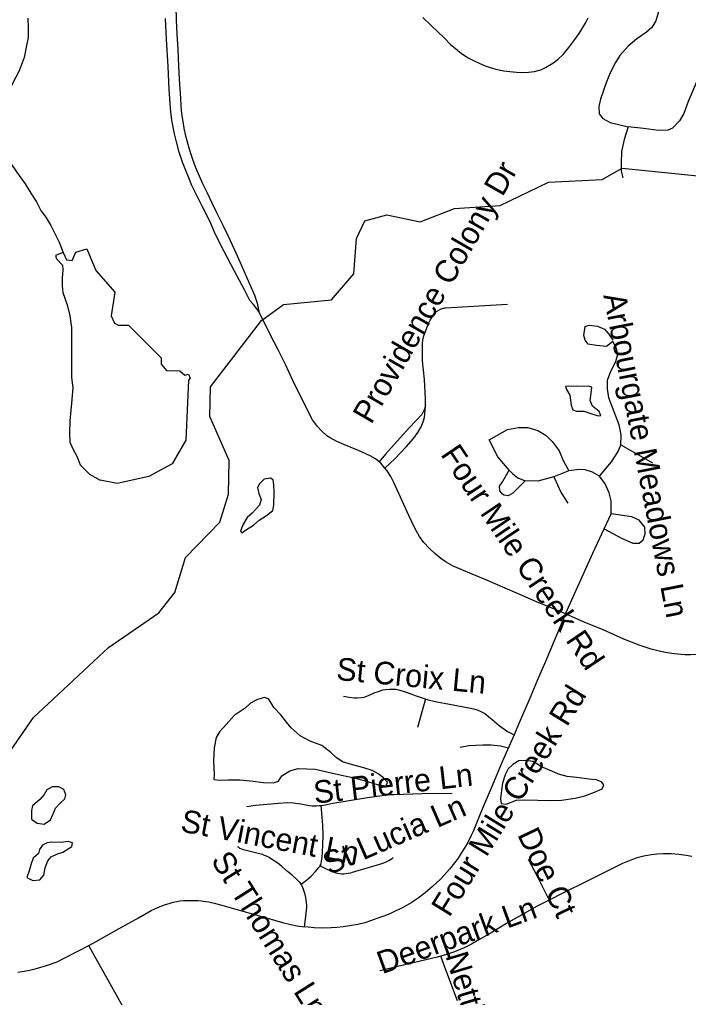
# Model space of a CAD drawing. Extents: x 1383679 to 1536984, y 460658 to 651027.
# Drawn here: x 1464817 to 1467622, y 488257 to 492358 of the extents above; entities that cross this region are included whole.
import ezdxf

# ---------------------------------------------------------------- set-up
doc = ezdxf.new("R2010")
doc.units = 0
for name, color, linetype in [('Exist Hydrographic Creek Single Shore', 7, 'Continuous'), ('Exist Hydrographic Misc Water Feature', 7, 'Continuous'), ('Exist Road Non-System Type 51', 7, 'Continuous'), ('Exist Road Non-System Type 51 Label', 7, 'Continuous')]:
    doc.layers.add(name, color=color, linetype=linetype)

msp = doc.modelspace()

# ---------------------------------------------------------------- linework, layer by layer
at = {"layer": 'Exist Hydrographic Creek Single Shore'}
msp.add_lwpolyline([(1464687.3, 489159.8), (1464875.3, 489431.7), (1465189.3, 489724.1), (1465400.3, 489870.7), (1465468.3, 489954.8), (1465513.3, 490101.6), (1465657.3, 490249.6), (1465693.3, 490367.1), (1465695.3, 490508.2), (1465615.3, 490693.7), (1465618.3, 490818.3), (1465831.3, 491096.3), (1465924.3, 491163.4), (1466124.3, 491182.3), (1466218.3, 491292), (1466229.3, 491439.6), (1466264.4, 491514.3), (1466356.3, 491538.8), (1466497.3, 491509.6), (1466640.3, 491565.8), (1466832.3, 491578.4), (1467034.3, 491676.1), (1467259.3, 491687.9), (1467343.3, 491735.5), (1467826.3, 491686.4)], dxfattribs=at)
at = {"layer": 'Exist Hydrographic Misc Water Feature'}
for points in [[(1467495.6, 492390.9), (1467485, 492352.6), (1467468.4, 492325), (1467446.1, 492305.8), (1467405.6, 492277.9), (1467369, 492246.6), (1467334.3, 492207.9), (1467315.7, 492177.9), (1467292.8, 492134.1), (1467276.1, 492092.6), (1467252.8, 492024.9), (1467246.3, 491993), (1467247.7, 491962.7), (1467263.3, 491942.6), (1467293, 491926.5), (1467368.8, 491908.5)], [(1464852, 492364.6), (1464853.2, 492322.7), (1464852.5, 492282.5), (1464845.8, 492249), (1464836.9, 492199.1), (1464815.9, 492143.7), (1464787, 492090.1), (1464759.8, 492026.7), (1464746.9, 491981), (1464738, 491927), (1464741.2, 491884.3), (1464746.4, 491844.7), (1464757.6, 491796.1), (1464780.8, 491753.8), (1464804.2, 491719.7), (1464841.2, 491668.9), (1464864.6, 491630.7), (1464888, 491594.1), (1464907.2, 491555.1), (1464926.7, 491529.3), (1464948.2, 491494.4), (1464969.4, 491452.1), (1464982.9, 491424), (1465000.1, 491381.7)], [(1467739.4, 492372.1), (1467736.5, 492320.4), (1467721.5, 492264.1), (1467696, 492186.7), (1467664.8, 492119.2), (1467637.5, 492054.1), (1467620.8, 492014.2), (1467601.9, 491964.5), (1467583.4, 491932.9), (1467554.8, 491903.1), (1467534.6, 491893.7), (1467496.6, 491892.8), (1467432.7, 491901.5), (1467368.8, 491908.5)], [(1467368.8, 491908.5), (1467351.9, 491854.7), (1467340.9, 491804.9), (1467340, 491757.3), (1467339.5, 491722.8), (1467346.9, 491694.7)], [(1465000.1, 491381.7), (1464967.9, 491368.5), (1464971.6, 491354.4), (1464997.2, 491327.7), (1464998.8, 491307.9), (1464996.1, 491273.5), (1464995.5, 491241.5), (1464999.1, 491213.5), (1465016.1, 491161.5), (1465027.3, 491115.3), (1465034.4, 491066.8), (1465035.4, 491015.1), (1465034.2, 490942.9), (1465035.2, 490892.8), (1465034.6, 490856.7), (1465039.7, 490813.1), (1465034.6, 490749.2), (1465027.2, 490674.7), (1465026.3, 490623), (1465027.5, 490585.2), (1465041.1, 490554.6), (1465058.6, 490523.9), (1465071.7, 490490.4), (1465110.8, 490451.2), (1465154.6, 490425.9)], [(1465000.1, 491381.7), (1465014.1, 491350.2), (1465037.1, 491347.9), (1465053.3, 491382.5), (1465099.3, 491396.3), (1465136.2, 491306.4), (1465216.8, 491214.2), (1465200.7, 491115.1), (1465214.5, 491085.1), (1465230.6, 491075.9), (1465274.4, 491075.9), (1465410.3, 490939.9), (1465410.3, 490912.2), (1465433.3, 490886.9), (1465488.6, 490884.6), (1465509.3, 490866.1), (1465525.4, 490870.7), (1465532.3, 490854.6), (1465525.4, 490845.4), (1465513.9, 490594.1), (1465456.3, 490495), (1465359.6, 490442), (1465226, 490412), (1465154.6, 490425.9)], [(1467150.7, 490819.8), (1467118.7, 490820.5), (1467106.7, 490819.1), (1467110.6, 490806.7), (1467124.2, 490782.6), (1467129.4, 490740.7), (1467137, 490720.9), (1467152.9, 490716.4), (1467182.9, 490715.8), (1467212.8, 490705.4), (1467242.6, 490696.6), (1467254.7, 490697.9), (1467246.9, 490714.5), (1467219.3, 490737.2), (1467209.8, 490761.2), (1467214.3, 490790.7), (1467216.8, 490816.9), (1467200.9, 490821.3), (1467150.7, 490819.8)], [(1465842.9, 490430.7), (1465822.5, 490410.6), (1465814.2, 490395.2), (1465819.9, 490370.5), (1465829.4, 490344.8), (1465822.9, 490321.2), (1465792.3, 490287.3), (1465772, 490269.7), (1465753.4, 490239.7), (1465743, 490212), (1465748.8, 490206.1), (1465769.1, 490219.7), (1465797.4, 490237.1), (1465821.8, 490258.8), (1465852.2, 490277.9), (1465878.6, 490299.5), (1465883, 490321.6), (1465884, 490375.8), (1465882.5, 490406.2), (1465881, 490427.5), (1465869.1, 490434.3), (1465842.9, 490430.7)], [(1465763.6, 489470.8), (1465717, 489439.7), (1465684.3, 489402.6), (1465655.7, 489371.2), (1465641.2, 489346.9), (1465632.5, 489303.6), (1465629.5, 489251.1), (1465630.9, 489219.1), (1465632.4, 489193.6), (1465632.1, 489171.5), (1465656, 489168.5), (1465690.1, 489170.3), (1465740.1, 489169.3), (1465796.1, 489164), (1465839.9, 489159.1), (1465881.9, 489156.6), (1465902.1, 489164.4), (1465916.4, 489186.2), (1465950.9, 489207.7), (1465985, 489216.9), (1466021, 489216.2), (1466057, 489213.8), (1466104.9, 489203), (1466166.7, 489189.4), (1466220.5, 489178.5), (1466272.2, 489163.5), (1466320, 489148.6), (1466353.9, 489143.8), (1466360.2, 489160.1), (1466342.4, 489178.5), (1466320.8, 489194.5), (1466295, 489209), (1466261.2, 489219.5), (1466213.4, 489232.8), (1466171.7, 489245.1), (1466143.9, 489263.8), (1466122.3, 489284.7), (1466084.9, 489313.3), (1466035.1, 489331.6), (1465993.5, 489354.6), (1465956.2, 489387.3), (1465936.5, 489411.5), (1465913.1, 489442.4), (1465883.6, 489472.5), (1465874, 489489.1), (1465860.3, 489509), (1465844.4, 489515.1), (1465814.2, 489505.9), (1465785.9, 489490.9), (1465763.6, 489470.8)], [(1467049.3, 489205.3), (1467005.6, 489224.2), (1466970.1, 489247.1), (1466938.1, 489251), (1466910, 489250), (1466885.8, 489234), (1466865.4, 489216.4), (1466852.9, 489191.2), (1466842.2, 489155.3), (1466837.7, 489125), (1466833.2, 489091.5), (1466836.8, 489070.9), (1466856.7, 489067.2), (1466901, 489084.4), (1466935.1, 489085.4), (1467043.1, 489083.2), (1467089.1, 489084.7), (1467147.2, 489093.4), (1467187.4, 489102.4), (1467227.8, 489118), (1467260, 489131.3), (1467266.4, 489149.2), (1467256.5, 489161.7), (1467234.8, 489169.6), (1467204.8, 489172.7), (1467152.9, 489179.4), (1467112.9, 489184.3), (1467077.1, 489193.3), (1467049.3, 489205.3)], [(1464902.4, 489087.5), (1464871.9, 489060.2), (1464867.5, 489040.6), (1464866.9, 489004.5), (1464890.6, 488987.6), (1464920.5, 488983.7), (1464946.9, 489001.2), (1464957.3, 489026.5), (1464967.8, 489050.9), (1464986, 489070.2), (1465006.4, 489089.5), (1465010.9, 489107.4), (1465003.2, 489129.7), (1464981.4, 489140), (1464953.3, 489140.6), (1464931.1, 489127.1), (1464920.7, 489107.6), (1464902.4, 489087.5)], [(1464912.7, 488896.3), (1464900.3, 488876.8), (1464896.1, 488860.5), (1464873.6, 488841.2), (1464865.2, 488816.8), (1464856.7, 488787.5), (1464848.2, 488759.7), (1464872, 488746.9), (1464902.1, 488750.4), (1464918.3, 488769.8), (1464924.9, 488800), (1464935.5, 488830.2), (1464949.8, 488847.1), (1464976.1, 488858.9), (1464998.2, 488866.7), (1465036.6, 488889.7), (1465039, 488906), (1465021.1, 488910.5), (1464990.9, 488907), (1464953, 488907.8), (1464932.9, 488905.7), (1464912.7, 488896.3)]]:
    msp.add_lwpolyline(points, dxfattribs=at)
at = {"layer": 'Exist Road Non-System Type 51'}
for p, q in [((1467337.8, 490574.4), (1467471.5, 490499.1)), ((1467120, 490465.6), (1467057.4, 490440.5)), ((1467267.7, 490222.8), (1467297.9, 490285.6)), ((1466518.9, 489508.8), (1466485.8, 489389))]:
    msp.add_line(p, q, dxfattribs=at)
for points in [[(1465472, 492413), (1465473.8, 492355.9), (1465476.8, 492296.5), (1465480.6, 492234.6), (1465484, 492162.7), (1465486.9, 492108.1), (1465488.4, 492065.7), (1465491.2, 492028.2), (1465492.7, 491998.1), (1465496.2, 491962.3), (1465501.7, 491930.1), (1465505.2, 491903.2), (1465511.8, 491876.4), (1465518.2, 491851.4), (1465527, 491820.1), (1465534.6, 491794), (1465543.8, 491768.7), (1465554.8, 491738.1), (1465569.5, 491702.9), (1465584.1, 491670.5), (1465603.5, 491631), (1465624.7, 491586.3), (1465640.4, 491554.1), (1465671.2, 491492.6), (1465691.9, 491449.7), (1465708.8, 491413.6), (1465724.4, 491380.1), (1465742.5, 491339.5), (1465762.1, 491294.6), (1465781, 491250), (1465801.7, 491202), (1465813.2, 491169), (1465819.7, 491133.1)], [(1465819.7, 491133.1), (1465797.4, 491163.4), (1465783.1, 491180.2), (1465768.2, 491207.7), (1465759.7, 491225.3), (1465718.1, 491302.8), (1465689.1, 491358.5), (1465661.8, 491409.4), (1465634.5, 491466.7), (1465615.9, 491510.1), (1465583.6, 491572.3), (1465539.8, 491661.8), (1465526.4, 491694.9), (1465513.6, 491725.5), (1465499.9, 491760.5), (1465486.5, 491802), (1465475.7, 491845.4), (1465466.6, 491879.5), (1465455.6, 491935.8), (1465450.9, 491971.8), (1465448.1, 492006.9), (1465444.8, 492064.3), (1465439.8, 492160.9), (1465433.5, 492276.5), (1465429.4, 492362.3)], [(1466508.4, 492367), (1466543.5, 492332.9), (1466597.4, 492280.8), (1466624.4, 492253.6), (1466644.2, 492236.3), (1466668.3, 492217.3), (1466695.6, 492199.6), (1466723.5, 492184.4), (1466747, 492174), (1466769.9, 492164.3), (1466790.4, 492157.1), (1466814.3, 492150.7), (1466847.1, 492143.1), (1466872.4, 492139.8), (1466901, 492137.1), (1466920.4, 492136.2), (1466951, 492137.3), (1466976.5, 492141), (1467003, 492147.8), (1467022.7, 492157), (1467052.4, 492174.9), (1467075.2, 492191.9), (1467095.6, 492211.2), (1467120.3, 492241), (1467141.5, 492268.6), (1467162.9, 492299.4), (1467190.1, 492342.6), (1467201.7, 492365.2)], [(1466518.7, 490737.5), (1466519.4, 490767.8), (1466515.3, 490848.4), (1466506.4, 490926.8), (1466506.3, 490970), (1466506.3, 490999.2), (1466507.7, 491013.7), (1466511.2, 491027.8), (1466519.9, 491054), (1466532.2, 491083.4), (1466538.5, 491096.8), (1466545.4, 491108.6), (1466556, 491123.7), (1466565.4, 491133.3), (1466574.6, 491139.3), (1466584.9, 491144.3), (1466600.3, 491149), (1466603.6, 491149.8), (1466863.3, 491164.5)], [(1466324.3, 490503.5), (1466308.8, 490515.7), (1466286.9, 490528.1), (1466238.4, 490550.8), (1466176, 490575.4), (1466147.5, 490588.8), (1466118.8, 490604.4), (1466106, 490612.9), (1466083.6, 490633.1), (1466066.7, 490651), (1466057.6, 490662.2), (1466045.3, 490679.7), (1466018.5, 490731.7), (1465962.6, 490843.9), (1465931.7, 490910.8), (1465901.2, 490973.5), (1465867.9, 491036.9), (1465819.7, 491133.1)], [(1467337.8, 490574.4), (1467340, 490616.2), (1467331.3, 490658.1), (1467309.8, 490712.5), (1467288.2, 490771.1), (1467281.7, 490808.8), (1467282.8, 490846.4), (1467295.8, 490884.1), (1467317.3, 490923.9), (1467325.9, 490955.3), (1467319.5, 490978.3), (1467304.4, 491007.6), (1467278.5, 490986.6), (1467235.4, 490990.8), (1467200.9, 490997.1), (1467187.9, 491013.8), (1467183.6, 491032.7), (1467187.9, 491070.4), (1467205.2, 491076.6), (1467239.7, 491072.4), (1467269.9, 491059.9), (1467287.1, 491039), (1467304.4, 491013.8)], [(1466518.7, 490737.5), (1466513.7, 490721.8), (1466503.2, 490702), (1466479.9, 490677.1), (1466450.3, 490645.4), (1466351.5, 490535.2), (1466324.3, 490503.5)], [(1466348.6, 490477.2), (1466390.3, 490515.9), (1466438.3, 490566.1), (1466469.4, 490601.7), (1466486.9, 490626.5), (1466500.9, 490650.3), (1466509.8, 490670.8), (1466514.2, 490689.7), (1466518.3, 490720.2), (1466518.7, 490737.5)], [(1466869.8, 490467.7), (1466822.4, 490524.2), (1466785.7, 490595.3), (1466863.3, 490639.3), (1466908.6, 490647.6), (1466947.5, 490647.6), (1466990.6, 490635.1), (1467025.1, 490614.2), (1467051, 490586.9), (1467079, 490549.3), (1467096.3, 490509.5), (1467120, 490465.6)], [(1467248.3, 490442.6), (1467299, 490503.2), (1467327, 490547.2), (1467337.8, 490574.4)], [(1466348.6, 490477.2), (1466331.6, 490497.8), (1466324.3, 490503.5)], [(1467105.4, 489865.4), (1467060.5, 489884.7), (1466984.9, 489916.2), (1466914.1, 489947), (1466843.5, 489977.1), (1466768.7, 490009.3), (1466714.2, 490032.4), (1466669, 490051.2), (1466635.5, 490066.1), (1466606.2, 490082.4), (1466583.2, 490097.7), (1466557.8, 490118.3), (1466535.6, 490139.5), (1466511.5, 490165.5), (1466493.6, 490190.4), (1466474.2, 490224.5), (1466449.1, 490277.6), (1466386.3, 490416), (1466373.2, 490442.3), (1466358, 490465.9), (1466348.6, 490477.2)], [(1466936.7, 490423.7), (1466884.9, 490371.4), (1466865.5, 490360.9), (1466848.2, 490363), (1466841.8, 490367.2), (1466831, 490381.9), (1466828.8, 490400.7), (1466841.8, 490419.5), (1466869.8, 490467.7)], [(1466869.8, 490467.7), (1466884.9, 490453), (1466906.5, 490436.3), (1466936.7, 490423.7)], [(1467248.3, 490442.6), (1467219.2, 490459.3), (1467189, 490469.8), (1467163.1, 490471.8), (1467120, 490465.6)], [(1467057.4, 490440.5), (1466990.6, 490421.6), (1466936.7, 490423.7)], [(1467057.4, 490440.5), (1467087.6, 490373.5), (1467115.7, 490329.5)], [(1467297.9, 490285.6), (1467297.9, 490340), (1467289.3, 490373.5), (1467272, 490411.2), (1467248.3, 490442.6)], [(1467267.7, 490222.8), (1467341, 490183.1), (1467388.5, 490162.1), (1467414.4, 490162.1), (1467431.6, 490176.8), (1467440.3, 490201.9), (1467438.1, 490229.1), (1467414.4, 490258.4), (1467384.2, 490273), (1467297.9, 490285.6)], [(1467105.4, 489865.4), (1467220.3, 490120.3), (1467267.7, 490222.8)], [(1467105.4, 489865.4), (1467022.8, 489666.6), (1466989.2, 489589), (1466953.2, 489505.2), (1466912.1, 489408.5), (1466890.2, 489358.1)], [(1468272.9, 489737.2), (1468216.5, 489732.6), (1468125, 489726.3), (1468075, 489723.2), (1467977.5, 489717), (1467830, 489706), (1467712.5, 489699.6), (1467675.1, 489695.8), (1467631, 489693.6), (1467605.9, 489694.5), (1467561.2, 489698.7), (1467532, 489702.6), (1467499, 489709.3), (1467464.7, 489718.1), (1467414.4, 489734.6), (1467350.4, 489759.9), (1467263.7, 489798.7), (1467185, 489831.1), (1467105.4, 489865.4)], [(1466175.7, 489520.3), (1466199.4, 489515.8), (1466220.4, 489513.7), (1466231.9, 489513), (1466250.6, 489514.7), (1466261.3, 489516.9), (1466279.4, 489523.2), (1466307.3, 489535.5), (1466317.6, 489539.3), (1466329.5, 489543.5), (1466340.4, 489546.7), (1466351.7, 489548.8), (1466368.5, 489550.4), (1466383.3, 489550.5), (1466394.3, 489549.2), (1466411.8, 489545.4), (1466434.3, 489538.3), (1466461.3, 489528.7), (1466476.4, 489523), (1466530.4, 489504.9), (1466560.1, 489498.3), (1466620.1, 489487.2), (1466700.9, 489471.4), (1466720.1, 489466.8), (1466736.2, 489462.8), (1466748.8, 489457.9), (1466756.4, 489454.1), (1466767.4, 489447.4), (1466798, 489422.9), (1466827.4, 489397.2), (1466862.8, 489372.4), (1466890.2, 489358.1)], [(1466890.2, 489358.1), (1466841.1, 489245), (1466794.9, 489134.7), (1466765.7, 489066), (1466750.2, 489029.4), (1466718.5, 488953), (1466710.9, 488936.5), (1466696.4, 488907.5), (1466681.1, 488881.4), (1466669.2, 488862), (1466655.7, 488841.7), (1466640.7, 488821.9), (1466619.8, 488795.2), (1466598, 488770.4), (1466580.5, 488752.1), (1466548.8, 488721.8), (1466517.3, 488695.1), (1466487.7, 488673.1), (1466471.6, 488661.5), (1466459.1, 488653.8), (1466439.1, 488641.9), (1466418.7, 488631.4), (1466383.9, 488614.9), (1466372, 488609.7), (1466348, 488599.6), (1466334.6, 488594.4), (1466304.3, 488583.2), (1466289, 488577.6), (1466265.4, 488570.5), (1466235.1, 488563.4), (1466200.3, 488557), (1466173.4, 488552.9), (1466147.2, 488550.3), (1466124.2, 488549.2), (1466088.9, 488548.1), (1466052.9, 488549.2), (1466027.3, 488551.3), (1466011.5, 488553.5)], [(1466664.6, 489306.8), (1466701, 489314.2), (1466758.8, 489316.8), (1466793.9, 489316.8), (1466834.1, 489311.8), (1466866.9, 489304.3)], [(1466082, 489062.1), (1466082.5, 489062.2), (1466091.2, 489063.4), (1466105.2, 489066), (1466131, 489071.5), (1466275.7, 489095.5), (1466337.2, 489104.2), (1466362.3, 489107.6), (1466386.3, 489108.6), (1466504.7, 489111.9), (1466630.7, 489114.1)], [(1465770.4, 489058.2), (1465806.4, 489062.9), (1465839.3, 489066), (1465901.3, 489071.9), (1465942.4, 489074.5), (1465965.4, 489073.7), (1465995.7, 489068.9), (1466010.4, 489066), (1466025.2, 489063.2), (1466033.1, 489062), (1466043.3, 489061.1), (1466053.6, 489060.5), (1466061.6, 489060.7), (1466072.9, 489061.3), (1466082, 489062.1)], [(1466077.1, 488808.6), (1466077.8, 488809.8), (1466080.6, 488814.9), (1466081.7, 488818.5), (1466083.4, 488829.8), (1466084, 488835.1), (1466085.3, 488847.1), (1466086.8, 488866.2), (1466088, 488897.3), (1466089.5, 488935.1), (1466089.7, 488949.6), (1466089.1, 488968.8), (1466088.7, 488979.4), (1466086.3, 489013.2), (1466082, 489062.1)], [(1465998, 488732.7), (1465991.9, 488739.8), (1465989.9, 488741.5), (1465979.8, 488751.1), (1465960.3, 488769.2), (1465940.5, 488785.6), (1465916.5, 488806.2), (1465899.4, 488819.6), (1465889, 488827.5), (1465880.3, 488833), (1465873.9, 488837.3), (1465863.3, 488843.4), (1465852.8, 488849), (1465844.3, 488852.8), (1465835.8, 488856), (1465830.3, 488857.7), (1465818.1, 488860.8), (1465761.2, 488874.6), (1465755.6, 488875.9), (1465749.4, 488878.3), (1465745.5, 488879.9), (1465741, 488882.2), (1465736.3, 488885.5), (1465734.3, 488887.3), (1465731.8, 488890.5)], [(1467635.4, 488847.6), (1467611.7, 488852.2), (1467581.4, 488856.9), (1467549.1, 488859.4), (1467517.6, 488859.4), (1467488.8, 488857.6), (1467467.3, 488855.6), (1467442, 488851.4), (1467422.3, 488846.6), (1467402.5, 488840.7), (1467380.4, 488833), (1467345.3, 488818.1), (1467283.7, 488788), (1467196.3, 488744.4), (1467095.4, 488694.7), (1467037, 488664.9)], [(1466077.1, 488808.6), (1466097.5, 488798.8), (1466124, 488787), (1466133.6, 488783.1), (1466142.7, 488779.7), (1466150.4, 488777.7), (1466160.5, 488776.4), (1466167.6, 488775.8), (1466176.6, 488775.8), (1466184.1, 488776.2), (1466195.2, 488777.7), (1466205.6, 488779.9), (1466213.2, 488781.8), (1466250.8, 488792.9), (1466327.6, 488816.5), (1466344.4, 488822.2), (1466357, 488827), (1466365.2, 488830.8), (1466372.3, 488834.9), (1466380, 488840.4), (1466382.4, 488842.4), (1466384.4, 488844.4)], [(1466949.7, 488836.7), (1466986.7, 488766.3), (1467037, 488664.9)], [(1465998, 488732.7), (1466014.1, 488744.6), (1466021.8, 488750.9), (1466039.1, 488765.1), (1466058, 488784.5), (1466072.5, 488801.5), (1466076.1, 488806.8), (1466077.1, 488808.6)], [(1466011.5, 488553.5), (1466017, 488596.7), (1466020.5, 488623), (1466021.2, 488635.7), (1466021.3, 488645.7), (1466020.4, 488655.6), (1466019.1, 488665), (1466017.3, 488675.5), (1466013.9, 488688.3), (1466007.1, 488709.8), (1466000.2, 488727.5), (1465998, 488732.7)], [(1465107.7, 488475.5), (1465137.9, 488491.9), (1465234, 488545.6), (1465315.8, 488590.8), (1465369.5, 488621.3), (1465387.3, 488629.8), (1465403.5, 488636.7), (1465420.4, 488643.3), (1465434.3, 488648.3), (1465448.6, 488652.9), (1465461.7, 488656), (1465476.3, 488659.4), (1465489.6, 488661.7), (1465503.8, 488663.2), (1465521.8, 488663.9), (1465551.8, 488664.1), (1465565.3, 488663.7), (1465580.4, 488662.5), (1465597.3, 488659.9), (1465610.7, 488657.5), (1465632.8, 488652.4), (1465664.8, 488643.8), (1465753.2, 488618.4), (1465852.2, 488590.4), (1465919.2, 488571.8), (1465954.5, 488563.2), (1465981.1, 488557.8), (1466011.5, 488553.5)], [(1467037, 488664.9), (1466987.7, 488639.7), (1466858.3, 488566.9), (1466794.5, 488528.5), (1466743.1, 488498), (1466711.5, 488480), (1466681.3, 488465.3), (1466640.9, 488448.6), (1466606.7, 488436.6), (1466583.5, 488430.1)], [(1464810.2, 488363.2), (1464828.5, 488365.6), (1464851.4, 488369.9), (1464871.3, 488374.5), (1464892.2, 488379.7), (1464929.7, 488390.5), (1464974.4, 488406.9), (1465004.7, 488421.2), (1465064.2, 488451.9), (1465107.7, 488475.5)], [(1465276.5, 488171.5), (1465196.5, 488314.6), (1465126.3, 488441.6), (1465107.7, 488475.5)], [(1466583.5, 488430.1), (1466568.4, 488425.8), (1466544.2, 488419.9), (1466432.5, 488393.1), (1466328.1, 488368.8)], [(1466653.6, 488242.2), (1466595.5, 488395.7), (1466583.5, 488430.1)]]:
    msp.add_lwpolyline(points, dxfattribs=at)

# ---------------------------------------------------------------- texts
at = {"layer": 'Exist Road Non-System Type 51 Label'}
for s, rotation, p in [('Providence Colony Dr', 60.0528, (1466291.6, 490657.1)), ('Arbourgate Meadows Ln', 281.0703, (1467264.4, 491201.7)), ('Four Mile Creek Rd', 303.9756, (1466579.5, 490534.3)), ('St Croix Ln', 354.6488, (1466142.5, 489589)), ('Four Mile Creek Rd', 58.2987, (1466618.8, 488589.8)), ('St Pierre Ln', 6.5471, (1466055.1, 489069.3)), ('St Lucia Ln', 23.5579, (1466115, 488769.5)), ('St Vincent Ln', 349.2948, (1465488.1, 488953.5)), ('Doe Ct', 295.4635, (1466902.4, 488940.3)), ('St Thomas Ln', 302.1755, (1465617, 488832.1)), ('Deerpark Ln', 20.0794, (1466337.3, 488353.8)), ('Nettlewood Ln', 286.6726, (1466602.3, 488432.2))]:
    msp.add_text(s, height=95, rotation=rotation, dxfattribs=at).set_placement(p)

doc.saveas('drawing.dxf')
